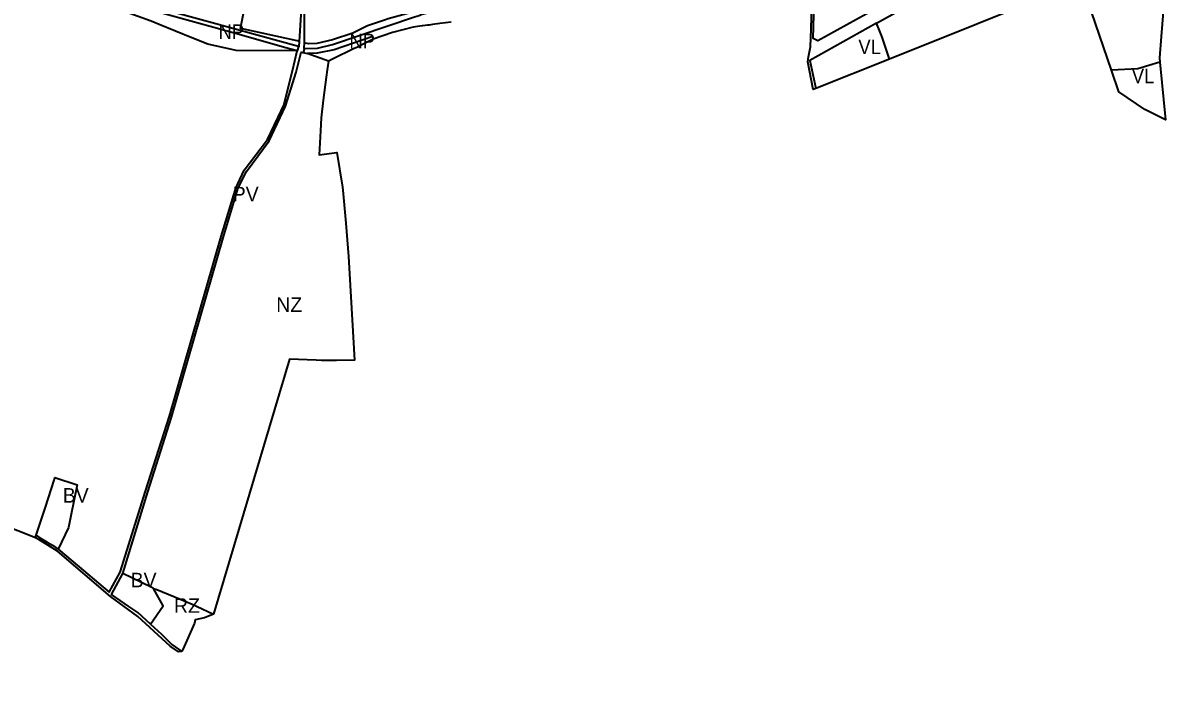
# Model space of a CAD drawing. Extents: x -650451 to -642268, y -1075216 to -1066610.
# Drawn here: x -647439 to -646255, y -1073713 to -1073034 of the extents above; entities that cross this region are included whole.
import ezdxf

# ---------------------------------------------------------------- set-up
doc = ezdxf.new("R2010")
doc.units = 0
doc.header["$LTSCALE"] = 6
doc.layers.add('1', color=7, linetype='Continuous', lineweight=35)
doc.layers.add('2', color=7, linetype='Continuous')
doc.layers.add('3', color=7, linetype='Continuous')

msp = doc.modelspace()

# ---------------------------------------------------------------- linework, layer by layer
at = {"layer": '1'}
for p, q in [((-647153.44, -1073058.06), (-647154.77, -1073062.68)), ((-647147.43, -1073059.78), (-647148.8, -1073064.4)), ((-647148.8, -1073064.4), (-647144.47, -1073065.23)), ((-647122.68, -1073073.23), (-647144.47, -1073065.23)), ((-646542.62, -1073071.1), (-646618.56, -1073101.42))]:
    msp.add_line(p, q, dxfattribs=at)
for points in [[(-647152.621, -1073052.925), (-647150.83, -1073025.11), (-647150.52, -1073020.25), (-647135.42, -1072949.98), (-647118.99, -1072894.49), (-647105.33, -1072859.4), (-647089.44, -1072829.16), (-647065.33, -1072794.77), (-647038.45, -1072764.87), (-647011.27, -1072740.1), (-646937.98, -1072683.25)], [(-646936.6, -1072687.07), (-647009.34, -1072742.3), (-647032.7, -1072763.68), (-647036.29, -1072766.96), (-647063.04, -1072796.74), (-647067.22, -1072802.77), (-647086.65, -1072830.76), (-647102.38, -1072860.7), (-647116.33, -1072895.3), (-647132.47, -1072950.4), (-647136.39, -1072968.63), (-647147.48, -1073020.28), (-647147.55, -1073026.8), (-647147.6, -1073031.71), (-647147.85, -1073054.204)], [(-646618.56, -1073101.42), (-646620.19, -1073102.14), (-646621.38, -1073102.66), (-646627, -1073073.75), (-646626.07, -1073068.71), (-646624.17, -1073058.44), (-646623.51, -1073039.8), (-646622.66, -1073016.13), (-646620.39, -1072954.3), (-646616.9, -1072917.9), (-646613.68, -1072899.89), (-646610.04, -1072884.81), (-646603.99, -1072863.84)], [(-646555.79, -1073033.92), (-646476.45, -1072989.55), (-646473.97, -1072989.63), (-646467.34, -1072989.85), (-646469.61, -1072986.45), (-646470.24, -1072985.98), (-646369.16, -1072927.84), (-646370.26, -1072924.6), (-646356.46, -1072919.65), (-646356.19, -1072920.37), (-646294.78, -1072885.04)], [(-647152.621, -1073052.925), (-647154.999, -1073052.287), (-647213.218, -1073039.42), (-647213.562, -1073039.322), (-647192.93, -1072936.82), (-647187.445, -1072918.804)], [(-647153.44, -1073058.06), (-647213.99, -1073041.449), (-647353.78, -1073003.1), (-647367.45, -1073002.47), (-647394.46, -1073001.23), (-647400.55, -1073001.48), (-647402.49, -1073001.41), (-647411.324, -1073001.08), (-647444.42, -1072999.87), (-647497.35, -1072997.93), (-647682.74, -1072990.95), (-647686.14, -1072990.78), (-647778.3, -1072986.29), (-647790.52, -1072985.06), (-647846.85, -1072979.37), (-648014.16, -1072961.36), (-648023.37, -1072960.37)], [(-646255.41, -1072975.67), (-646255.79, -1072978.09), (-646256.25, -1072983.65), (-646261.54, -1073047.75), (-646263.36, -1073069.88), (-646262.94, -1073074.15)], [(-646516.7, -1072996.65), (-646616.55, -1073052.21), (-646621.44, -1073049.79), (-646620.71, -1073025.49), (-646620.38, -1073015.9), (-646619.48, -1072984.34)], [(-646312.87, -1073082.4), (-646333.54, -1073022.2), (-646343.57, -1072993), (-646346.69, -1072983.91), (-646349.72, -1072984.42), (-646372.47, -1072988.24), (-646412.31, -1072999.06), (-646415.94, -1073020.53), (-646442.78, -1073031.24), (-646452.08, -1073034.96), (-646542.62, -1073071.1)], [(-647154.77, -1073062.68), (-647168.06, -1073058.96), (-647214.91, -1073045.83), (-647354.76, -1073006.65)], [(-646918.156, -1073013.511), (-646928.807, -1073013.313), (-646956.919, -1073012.775), (-646978.077, -1073014.931), (-646997.824, -1073018.092), (-647006.715, -1073019.236), (-647026.763, -1073021.811), (-647037.971, -1073023.24), (-647060.677, -1073029.351), (-647064.784, -1073030.747), (-647082.267, -1073036.684), (-647097.466, -1073044.268), (-647118.513, -1073051.327), (-647134.596, -1073054.974), (-647143.312, -1073055.421), (-647147.85, -1073054.204)], [(-647154.77, -1073062.68), (-647218.06, -1073062.37), (-647247.46, -1073055.63), (-647263.8, -1073049), (-647297.53, -1073035.3), (-647305.94, -1073031.89), (-647346.22, -1073017.52)], [(-647147.43, -1073059.78), (-647147.17, -1073059.97), (-647134.03, -1073059.94), (-647118.27, -1073055.88), (-647033.44, -1073027.43), (-647028.91, -1073025.91), (-647026.54, -1073025.11), (-647013.4, -1073021.42), (-647006.15, -1073020.99), (-647001.66, -1073020.72), (-646914.54, -1073019), (-646913.94, -1073018.99), (-646899.22, -1073018.7), (-646895.76, -1073018.63), (-646800.44, -1073016.74), (-646793.8, -1073016.61), (-646777.74, -1073015.29)], [(-646995.68, -1073032.94), (-647007.49, -1073034.46), (-647015.07, -1073035.43), (-647018.57, -1073035.88), (-647020.23, -1073036.09), (-647024.86, -1073036.69), (-647025.75, -1073036.8), (-647035.06, -1073037.99), (-647045.69, -1073040.85), (-647056.31, -1073043.71), (-647076.48, -1073050.56)], [(-646555.79, -1073033.92), (-646624.69, -1073072.66), (-646618.56, -1073101.42)], [(-646542.62, -1073071.1), (-646550.01, -1073048.55), (-646552.79, -1073041.53), (-646555.79, -1073033.92)], [(-647076.48, -1073050.56), (-647076.81, -1073047.76), (-647116.63, -1073061.46), (-647134.19, -1073065.05), (-647144.47, -1073065.23)], [(-647153.44, -1073058.06), (-647152.96, -1073058.19), (-647152.621, -1073052.925)], [(-647147.85, -1073054.204), (-647147.91, -1073059.64), (-647147.43, -1073059.78)], [(-647076.48, -1073050.56), (-647087.96, -1073056.29), (-647090.83, -1073057.72), (-647092.58, -1073058.59), (-647096.66, -1073060.63), (-647117.73, -1073070.84), (-647122.68, -1073073.23)], [(-647401.88, -1073577.81), (-647386.95, -1073590.46), (-647349.41, -1073622.26), (-647337.94, -1073601.53), (-647311.67, -1073517.66), (-647287.03, -1073440.3), (-647233.5, -1073254.63), (-647218, -1073203.36), (-647216.34, -1073199.89), (-647209.63, -1073185.84), (-647185.73, -1073154.33), (-647174.66, -1073131.05), (-647168.83, -1073118.8), (-647159.72, -1073083.31), (-647154.77, -1073062.68)], [(-647335.29, -1073602.93), (-647309.42, -1073518.43), (-647284.71, -1073441.24), (-647231.59, -1073255.86), (-647215.85, -1073204.1), (-647207.33, -1073187.15), (-647184.02, -1073155.59), (-647167.09, -1073119.77), (-647155.93, -1073084.6), (-647153.3, -1073073.6), (-647150.95, -1073063.78), (-647149.28, -1073064.26), (-647148.8, -1073064.4)], [(-647122.68, -1073073.23), (-647123.92, -1073082.15), (-647124.98, -1073089.82), (-647127.91, -1073113.46), (-647130.05, -1073131.93), (-647130.91, -1073145.14), (-647132.02, -1073170.19), (-647114.06, -1073167.5), (-647107.95, -1073203.55), (-647107.69, -1073206.53), (-647104.73, -1073240.66), (-647101.74, -1073275.2), (-647095.67, -1073382.42), (-647114.19, -1073382.63), (-647129.84, -1073382.54), (-647135.32, -1073382.32), (-647162.72, -1073381.25), (-647241.27, -1073644.97)], [(-646262.94, -1073074.15), (-646285.77, -1073081.01), (-646312.87, -1073082.4)], [(-646262.94, -1073074.15), (-646257.09, -1073134.01), (-646278.38, -1073123.25), (-646305.18, -1073104.8), (-646312.87, -1073082.4)], [(-647551.55, -1073713.08), (-647539.83, -1073634.79), (-647519.11, -1073513.63), (-647518.27, -1073499.08), (-647487.53, -1073379.87), (-647480.45, -1073381.67), (-647469.12, -1073410.37), (-647469.09, -1073423.29), (-647503.24, -1073526.52), (-647498.9, -1073536.75), (-647425.49, -1073565.5)], [(-647424.76, -1073563.32), (-647415.01, -1073534.27), (-647406.33, -1073506.42), (-647405.5, -1073503.75), (-647382.45, -1073511.28), (-647388.91, -1073543.24), (-647391.32, -1073555.19), (-647401.88, -1073577.81)], [(-647274.16, -1073683.6), (-647277.75, -1073684), (-647286.12, -1073678.1), (-647319.54, -1073647.48), (-647347.82, -1073626.55), (-647402.85, -1073579.89), (-647425.49, -1073565.5), (-647424.76, -1073563.32)], [(-647424.76, -1073563.32), (-647420.98, -1073566.16), (-647413.53, -1073570.45), (-647407.81, -1073573.75), (-647401.88, -1073577.81)], [(-647306.74, -1073655.12), (-647319.58, -1073643.3), (-647328.83, -1073636.9), (-647346.74, -1073624.52), (-647335.29, -1073602.93)], [(-647303.33, -1073618.39), (-647306.03, -1073617.09), (-647335.29, -1073602.93)], [(-647306.74, -1073655.12), (-647293.34, -1073636.36), (-647303.33, -1073618.39)], [(-647303.33, -1073618.39), (-647300.1, -1073619.24), (-647276.6, -1073628.9), (-647263.52, -1073634.7), (-647253.11, -1073639.5), (-647241.27, -1073644.97)], [(-647241.27, -1073644.97), (-647250.75, -1073648.68), (-647260.32, -1073650.85), (-647261.22, -1073654.35), (-647273.15, -1073681.32), (-647274.16, -1073683.6)], [(-647306.74, -1073655.12), (-647295.17, -1073665.69), (-647284.57, -1073676.21), (-647274.16, -1073683.6)]]:
    msp.add_lwpolyline(points, dxfattribs=at)

# ---------------------------------------------------------------- texts
at = {"layer": '2', "width": 0.95}
for p in [(-647236.234, -1073050.226), (-647100.926, -1073059.924)]:
    msp.add_text('NP', height=15, dxfattribs=at).set_placement(p)
at = {"layer": '2'}
for s, p in [('PV', (-647221.505, -1073218.116)), ('NZ', (-647176.519, -1073332.46)), ('BV', (-647397.26, -1073529.558)), ('BV', (-647327.066, -1073617.116)), ('RZ', (-647282.214, -1073643.516))]:
    msp.add_text(s, height=15, dxfattribs=at).set_placement(p)
at = {"layer": '3', "width": 0.95}
for p in [(-646574.637, -1073065.958), (-646291.934, -1073096.106)]:
    msp.add_text('VL', height=15, dxfattribs=at).set_placement(p)

doc.saveas('drawing.dxf')
